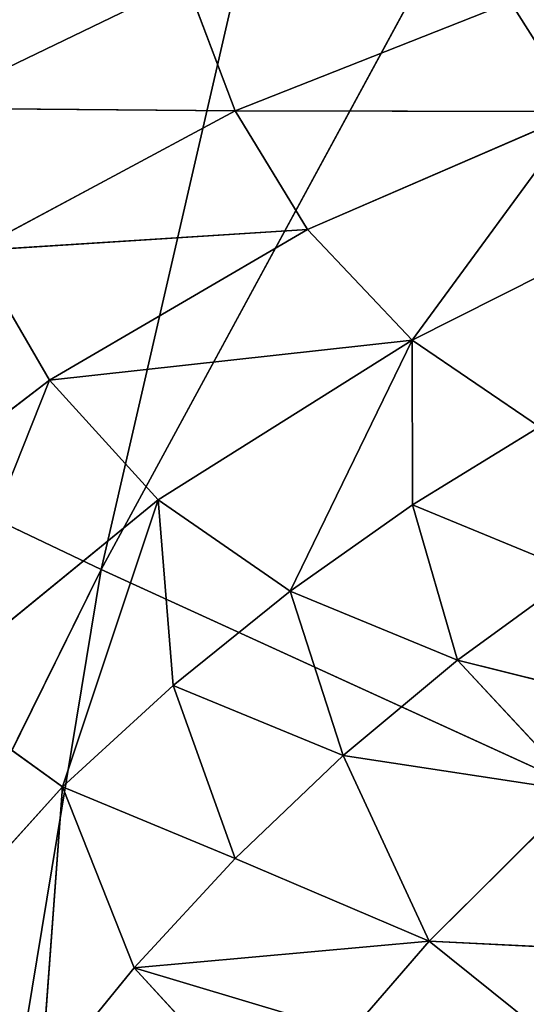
# Model space of a CAD drawing. Extents: x 0 to 605, y 0 to 400.
# Tile 388 of 656: x 29.32 to 30.8, y 286.55 to 289.41. Entities that reach past the tile are written whole.
import ezdxf

# ---------------------------------------------------------------- set-up
doc = ezdxf.new("R2010")
doc.units = 0
doc.header["$LTSCALE"] = 25.4
doc.layers.get('0').update_dxf_attribs({"linetype": 'CONTINUOUS'})

# ---------------------------------------------------------------- blocks, each defined once
blk = doc.blocks.new('ATLANTA610_-_S_STL')
at = {"color": 0}
for p, q in [((29.3058, 109.8724, 110.7263), (30.0727, 109.675, 110.3559)), ((29.3058, 109.8724, 110.7263), (30.0727, 109.675, 110.3559)), ((29.3058, 109.8724, 110.7263), (30.2155, 109.1536, 110.7332)), ((29.3058, 109.8724, 110.7263), (30.2155, 109.1536, 110.7332)), ((30.2155, 109.1536, 110.7332), (30.0727, 109.675, 110.3559)), ((30.2155, 109.1536, 110.7332), (30.0727, 109.675, 110.3559)), ((30.4266, 108.5788, 111.0793), (29.4546, 109.291, 111.1412)), ((29.4546, 109.291, 111.1412), (29.6742, 108.6503, 111.5187)), ((29.4546, 109.291, 111.1412), (29.6742, 108.6503, 111.5187)), ((29.4546, 109.291, 111.1412), (30.2155, 109.1536, 110.7332)), ((29.4546, 109.291, 111.1412), (30.2155, 109.1536, 110.7332)), ((30.4266, 108.5788, 111.0793), (29.4546, 109.291, 111.1412)), ((30.2155, 109.1536, 110.7332), (31.0185, 109.0919, 110.4174)), ((30.2155, 109.1536, 110.7332), (31.0185, 109.0919, 110.4174)), ((30.2155, 109.1536, 110.7332), (31.2205, 108.5783, 110.7359)), ((30.4266, 108.5788, 111.0793), (30.2155, 109.1536, 110.7332)), ((30.4266, 108.5788, 111.0793), (30.2155, 109.1536, 110.7332)), ((30.2155, 109.1536, 110.7332), (31.2205, 108.5783, 110.7359)), ((31.2205, 108.5783, 110.7359), (31.0185, 109.0919, 110.4174)), ((31.2205, 108.5783, 110.7359), (31.0185, 109.0919, 110.4174)), ((28.9881, 108.7916, 112.0416), (29.6742, 108.6503, 111.5187)), ((28.9881, 108.7916, 112.0416), (29.6742, 108.6503, 111.5187)), ((29.3157, 107.9736, 112.4181), (29.6742, 108.6503, 111.5187)), ((29.3157, 107.9736, 112.4181), (29.6742, 108.6503, 111.5187)), ((30.4266, 108.5788, 111.0793), (29.6742, 108.6503, 111.5187)), ((29.6742, 108.6503, 111.5187), (30.7316, 107.9146, 111.402)), ((30.4266, 108.5788, 111.0793), (29.6742, 108.6503, 111.5187)), ((29.9911, 107.9108, 111.8666), (29.6742, 108.6503, 111.5187)), ((29.9911, 107.9108, 111.8666), (29.6742, 108.6503, 111.5187)), ((29.6742, 108.6503, 111.5187), (30.7316, 107.9146, 111.402)), ((30.7316, 107.9146, 111.402), (30.4266, 108.5788, 111.0793)), ((30.4266, 108.5788, 111.0793), (31.2205, 108.5783, 110.7359)), ((30.4266, 108.5788, 111.0793), (31.2205, 108.5783, 110.7359)), ((30.7316, 107.9146, 111.402), (30.4266, 108.5788, 111.0793)), ((30.7316, 107.9146, 111.402), (31.2205, 108.5783, 110.7359)), ((30.7316, 107.9146, 111.402), (31.2205, 108.5783, 110.7359)), ((29.7127, 107.1477, 112.7028), (29.3157, 107.9736, 112.4181)), ((29.7127, 107.1477, 112.7028), (29.3157, 107.9736, 112.4181)), ((29.9911, 107.9108, 111.8666), (29.3157, 107.9736, 112.4181)), ((29.9911, 107.9108, 111.8666), (29.3157, 107.9736, 112.4181)), ((30.7316, 107.9146, 111.402), (31.1188, 107.9413, 111.2067)), ((30.7316, 107.9146, 111.402), (31.1188, 107.9413, 111.2067)), ((29.7127, 107.1477, 112.7028), (29.9911, 107.9108, 111.8666)), ((29.7127, 107.1477, 112.7028), (29.9911, 107.9108, 111.8666)), ((29.9911, 107.9108, 111.8666), (30.7316, 107.9146, 111.402)), ((29.9911, 107.9108, 111.8666), (30.7316, 107.9146, 111.402)), ((30.0349, 107.1475, 112.4078), (29.9911, 107.9108, 111.8666)), ((30.0349, 107.1475, 112.4078), (29.9911, 107.9108, 111.8666)), ((30.3757, 107.1631, 112.1332), (29.9911, 107.9108, 111.8666)), ((30.3757, 107.1631, 112.1332), (29.9911, 107.9108, 111.8666)), ((30.3757, 107.1631, 112.1332), (30.7316, 107.9146, 111.402)), ((30.3757, 107.1631, 112.1332), (30.7316, 107.9146, 111.402)), ((30.7316, 107.9146, 111.402), (30.7327, 107.1945, 111.8813)), ((31.1028, 107.2414, 111.654), (30.7316, 107.9146, 111.402)), ((30.7316, 107.9146, 111.402), (30.7327, 107.1945, 111.8813)), ((31.1028, 107.2414, 111.654), (30.7316, 107.9146, 111.402)), ((30.7327, 107.1945, 111.8813), (31.1028, 107.2414, 111.654)), ((30.7327, 107.1945, 111.8813), (31.1028, 107.2414, 111.654)), ((29.1334, 107.1947, 113.3436), (29.7127, 107.1477, 112.7028)), ((29.1334, 107.1947, 113.3436), (29.7127, 107.1477, 112.7028)), ((30.3757, 107.1631, 112.1332), (30.7327, 107.1945, 111.8813)), ((30.3757, 107.1631, 112.1332), (30.7327, 107.1945, 111.8813)), ((30.7327, 107.1945, 111.8813), (31.213, 106.4224, 112.0793)), ((30.8639, 106.3509, 112.334), (30.7327, 107.1945, 111.8813)), ((30.8639, 106.3509, 112.334), (30.7327, 107.1945, 111.8813)), ((30.7327, 107.1945, 111.8813), (31.213, 106.4224, 112.0793)), ((29.6489, 106.2148, 113.5646), (29.7127, 107.1477, 112.7028)), ((29.6489, 106.2148, 113.5646), (29.7127, 107.1477, 112.7028)), ((29.7127, 107.1477, 112.7028), (30.2154, 106.2525, 112.912)), ((30.0349, 107.1475, 112.4078), (29.7127, 107.1477, 112.7028)), ((30.0349, 107.1475, 112.4078), (29.7127, 107.1477, 112.7028)), ((29.9209, 106.2261, 113.2304), (29.7127, 107.1477, 112.7028)), ((29.9209, 106.2261, 113.2304), (29.7127, 107.1477, 112.7028)), ((29.7127, 107.1477, 112.7028), (30.2154, 106.2525, 112.912)), ((30.0349, 107.1475, 112.4078), (30.3757, 107.1631, 112.1332)), ((30.0349, 107.1475, 112.4078), (30.3757, 107.1631, 112.1332)), ((30.2154, 106.2525, 112.912), (30.0349, 107.1475, 112.4078)), ((30.2154, 106.2525, 112.912), (30.0349, 107.1475, 112.4078)), ((30.5305, 106.2942, 112.6123), (30.0349, 107.1475, 112.4078)), ((30.5305, 106.2942, 112.6123), (30.0349, 107.1475, 112.4078)), ((30.5305, 106.2942, 112.6123), (30.3757, 107.1631, 112.1332)), ((30.5305, 106.2942, 112.6123), (30.3757, 107.1631, 112.1332)), ((30.8639, 106.3509, 112.334), (30.3757, 107.1631, 112.1332)), ((30.8639, 106.3509, 112.334), (30.3757, 107.1631, 112.1332)), ((30.8639, 106.3509, 112.334), (31.213, 106.4224, 112.0793)), ((30.8639, 106.3509, 112.334), (31.213, 106.4224, 112.0793)), ((30.5305, 106.2942, 112.6123), (30.8639, 106.3509, 112.334)), ((30.5305, 106.2942, 112.6123), (30.8639, 106.3509, 112.334)), ((31.2195, 105.3091, 112.7171), (30.8639, 106.3509, 112.334)), ((31.2195, 105.3091, 112.7171), (30.8639, 106.3509, 112.334)), ((31.4861, 105.3937, 112.4894), (30.8639, 106.3509, 112.334)), ((31.4861, 105.3937, 112.4894), (30.8639, 106.3509, 112.334)), ((30.2154, 106.2525, 112.912), (30.5305, 106.2942, 112.6123)), ((30.2154, 106.2525, 112.912), (30.5305, 106.2942, 112.6123)), ((30.7811, 105.1837, 113.153), (30.5305, 106.2942, 112.6123)), ((30.7811, 105.1837, 113.153), (30.5305, 106.2942, 112.6123)), ((31.2195, 105.3091, 112.7171), (30.5305, 106.2942, 112.6123)), ((31.2195, 105.3091, 112.7171), (30.5305, 106.2942, 112.6123)), ((29.9209, 106.2261, 113.2304), (30.2154, 106.2525, 112.912)), ((29.9209, 106.2261, 113.2304), (30.2154, 106.2525, 112.912)), ((30.7811, 105.1837, 113.153), (30.2154, 106.2525, 112.912)), ((30.7811, 105.1837, 113.153), (30.2154, 106.2525, 112.912)), ((29.9209, 106.2261, 113.2304), (29.6489, 106.2148, 113.5646)), ((29.9209, 106.2261, 113.2304), (29.6489, 106.2148, 113.5646)), ((30.7811, 105.1837, 113.153), (29.9209, 106.2261, 113.2304)), ((30.5507, 105.1261, 113.419), (29.9209, 106.2261, 113.2304)), ((30.3417, 105.0798, 113.6874), (29.9209, 106.2261, 113.2304)), ((30.3417, 105.0798, 113.6874), (29.9209, 106.2261, 113.2304)), ((30.5507, 105.1261, 113.419), (29.9209, 106.2261, 113.2304)), ((30.7811, 105.1837, 113.153), (29.9209, 106.2261, 113.2304)), ((31.2195, 105.3091, 112.7171), (30.7811, 105.1837, 113.153)), ((31.2195, 105.3091, 112.7171), (30.7811, 105.1837, 113.153)), ((31.7582, 102.8038, 113.9372), (30.7811, 105.1837, 113.153)), ((30.7811, 105.1837, 113.153), (32.4205, 102.9991, 113.2326)), ((31.7582, 102.8038, 113.9372), (30.7811, 105.1837, 113.153)), ((30.7811, 105.1837, 113.153), (32.4205, 102.9991, 113.2326)), ((28.3405, 50.7569, 111.3629), (29.8252, 43.3736, 112.0698)), ((28.3405, 50.7569, 111.3629), (29.8252, 43.3736, 112.0698)), ((29.8252, 43.3736, 112.0698), (27.186, 43.3781, 117.4062)), ((29.8252, 43.3736, 112.0698), (27.186, 43.3781, 117.4062)), ((32.6646, 43.3696, 106.8343), (29.8252, 43.3736, 112.0698)), ((29.8252, 43.3736, 112.0698), (31.4426, 36.031, 112.8092)), ((32.6646, 43.3696, 106.8343), (29.8252, 43.3736, 112.0698)), ((29.8252, 43.3736, 112.0698), (31.4426, 36.031, 112.8092))]:
    blk.add_line(p, q, dxfattribs=at)
mesh = blk.add_polyface(dxfattribs=at)
corners = [(30.0727, 109.675, 110.3559), (29.2135, 110.454, 110.2283), (29.3058, 109.8724, 110.7263)]
mesh.append_faces([[corners[k] for k in face] for face in [(0, 1, 2)]], dxfattribs={"color": 0})
mesh = blk.add_polyface(dxfattribs=at)
corners = [(30.2155, 109.1536, 110.7332), (30.0727, 109.675, 110.3559), (29.3058, 109.8724, 110.7263)]
mesh.append_faces([[corners[k] for k in face] for face in [(0, 1, 2)]], dxfattribs={"color": 0})
mesh = blk.add_polyface(dxfattribs=at)
corners = [(30.2155, 109.1536, 110.7332), (29.3058, 109.8724, 110.7263), (29.4546, 109.291, 111.1412)]
mesh.append_faces([[corners[k] for k in face] for face in [(0, 1, 2)]], dxfattribs={"color": 0})
mesh = blk.add_polyface(dxfattribs=at)
corners = [(31.0185, 109.0919, 110.4174), (30.0727, 109.675, 110.3559), (30.2155, 109.1536, 110.7332)]
mesh.append_faces([[corners[k] for k in face] for face in [(0, 1, 2)]], dxfattribs={"color": 0})
mesh = blk.add_polyface(dxfattribs=at)
corners = [(29.6742, 108.6503, 111.5187), (29.4546, 109.291, 111.1412), (28.9881, 108.7916, 112.0416)]
mesh.append_faces([[corners[k] for k in face] for face in [(0, 1, 2)]], dxfattribs={"color": 0})
mesh = blk.add_polyface(dxfattribs=at)
corners = [(30.4266, 108.5788, 111.0793), (29.4546, 109.291, 111.1412), (29.6742, 108.6503, 111.5187)]
mesh.append_faces([[corners[k] for k in face] for face in [(0, 1, 2)]], dxfattribs={"color": 0})
mesh = blk.add_polyface(dxfattribs=at)
corners = [(30.4266, 108.5788, 111.0793), (30.2155, 109.1536, 110.7332), (29.4546, 109.291, 111.1412)]
mesh.append_faces([[corners[k] for k in face] for face in [(0, 1, 2)]], dxfattribs={"color": 0})
mesh = blk.add_polyface(dxfattribs=at)
corners = [(31.2205, 108.5783, 110.7359), (31.0185, 109.0919, 110.4174), (30.2155, 109.1536, 110.7332)]
mesh.append_faces([[corners[k] for k in face] for face in [(0, 1, 2)]], dxfattribs={"color": 0})
mesh = blk.add_polyface(dxfattribs=at)
corners = [(31.2205, 108.5783, 110.7359), (30.2155, 109.1536, 110.7332), (30.4266, 108.5788, 111.0793)]
mesh.append_faces([[corners[k] for k in face] for face in [(0, 1, 2)]], dxfattribs={"color": 0})
mesh = blk.add_polyface(dxfattribs=at)
corners = [(31.837, 109.1042, 110.199), (31.0185, 109.0919, 110.4174), (31.2205, 108.5783, 110.7359)]
mesh.append_faces([[corners[k] for k in face] for face in [(0, 1, 2)]], dxfattribs={"color": 0})
mesh = blk.add_polyface(dxfattribs=at)
corners = [(29.6742, 108.6503, 111.5187), (28.9881, 108.7916, 112.0416), (29.3157, 107.9736, 112.4181)]
mesh.append_faces([[corners[k] for k in face] for face in [(0, 1, 2)]], dxfattribs={"color": 0})
mesh = blk.add_polyface(dxfattribs=at)
corners = [(29.9911, 107.9108, 111.8666), (29.6742, 108.6503, 111.5187), (29.3157, 107.9736, 112.4181)]
mesh.append_faces([[corners[k] for k in face] for face in [(0, 1, 2)]], dxfattribs={"color": 0})
mesh = blk.add_polyface(dxfattribs=at)
corners = [(30.7316, 107.9146, 111.402), (30.4266, 108.5788, 111.0793), (29.6742, 108.6503, 111.5187)]
mesh.append_faces([[corners[k] for k in face] for face in [(0, 1, 2)]], dxfattribs={"color": 0})
mesh = blk.add_polyface(dxfattribs=at)
corners = [(30.7316, 107.9146, 111.402), (29.6742, 108.6503, 111.5187), (29.9911, 107.9108, 111.8666)]
mesh.append_faces([[corners[k] for k in face] for face in [(0, 1, 2)]], dxfattribs={"color": 0})
mesh = blk.add_polyface(dxfattribs=at)
corners = [(31.2205, 108.5783, 110.7359), (30.4266, 108.5788, 111.0793), (30.7316, 107.9146, 111.402)]
mesh.append_faces([[corners[k] for k in face] for face in [(0, 1, 2)]], dxfattribs={"color": 0})
mesh = blk.add_polyface(dxfattribs=at)
corners = [(31.2205, 108.5783, 110.7359), (30.7316, 107.9146, 111.402), (31.1188, 107.9413, 111.2067)]
mesh.append_faces([[corners[k] for k in face] for face in [(0, 1, 2)]], dxfattribs={"color": 0})
mesh = blk.add_polyface(dxfattribs=at)
corners = [(29.3157, 107.9736, 112.4181), (29.1334, 107.1947, 113.3436), (29.7127, 107.1477, 112.7028)]
mesh.append_faces([[corners[k] for k in face] for face in [(0, 1, 2)]], dxfattribs={"color": 0})
mesh = blk.add_polyface(dxfattribs=at)
corners = [(29.9911, 107.9108, 111.8666), (29.3157, 107.9736, 112.4181), (29.7127, 107.1477, 112.7028)]
mesh.append_faces([[corners[k] for k in face] for face in [(0, 1, 2)]], dxfattribs={"color": 0})
mesh = blk.add_polyface(dxfattribs=at)
corners = [(31.1188, 107.9413, 111.2067), (30.7316, 107.9146, 111.402), (31.1028, 107.2414, 111.654)]
mesh.append_faces([[corners[k] for k in face] for face in [(0, 1, 2)]], dxfattribs={"color": 0})
mesh = blk.add_polyface(dxfattribs=at)
corners = [(30.0349, 107.1475, 112.4078), (29.9911, 107.9108, 111.8666), (29.7127, 107.1477, 112.7028)]
mesh.append_faces([[corners[k] for k in face] for face in [(0, 1, 2)]], dxfattribs={"color": 0})
mesh = blk.add_polyface(dxfattribs=at)
corners = [(30.7316, 107.9146, 111.402), (29.9911, 107.9108, 111.8666), (30.3757, 107.1631, 112.1332)]
mesh.append_faces([[corners[k] for k in face] for face in [(0, 1, 2)]], dxfattribs={"color": 0})
mesh = blk.add_polyface(dxfattribs=at)
corners = [(30.3757, 107.1631, 112.1332), (29.9911, 107.9108, 111.8666), (30.0349, 107.1475, 112.4078)]
mesh.append_faces([[corners[k] for k in face] for face in [(0, 1, 2)]], dxfattribs={"color": 0})
mesh = blk.add_polyface(dxfattribs=at)
corners = [(30.7327, 107.1945, 111.8813), (30.7316, 107.9146, 111.402), (30.3757, 107.1631, 112.1332)]
mesh.append_faces([[corners[k] for k in face] for face in [(0, 1, 2)]], dxfattribs={"color": 0})
mesh = blk.add_polyface(dxfattribs=at)
corners = [(31.1028, 107.2414, 111.654), (30.7316, 107.9146, 111.402), (30.7327, 107.1945, 111.8813)]
mesh.append_faces([[corners[k] for k in face] for face in [(0, 1, 2)]], dxfattribs={"color": 0})
mesh = blk.add_polyface(dxfattribs=at)
corners = [(31.213, 106.4224, 112.0793), (31.1028, 107.2414, 111.654), (30.7327, 107.1945, 111.8813)]
mesh.append_faces([[corners[k] for k in face] for face in [(0, 1, 2)]], dxfattribs={"color": 0})
mesh = blk.add_polyface(dxfattribs=at)
corners = [(29.1334, 107.1947, 113.3436), (29.6489, 106.2148, 113.5646), (29.7127, 107.1477, 112.7028)]
mesh.append_faces([[corners[k] for k in face] for face in [(0, 1, 2)]], dxfattribs={"color": 0})
mesh = blk.add_polyface(dxfattribs=at)
corners = [(30.8639, 106.3509, 112.334), (30.7327, 107.1945, 111.8813), (30.3757, 107.1631, 112.1332)]
mesh.append_faces([[corners[k] for k in face] for face in [(0, 1, 2)]], dxfattribs={"color": 0})
mesh = blk.add_polyface(dxfattribs=at)
corners = [(31.213, 106.4224, 112.0793), (30.7327, 107.1945, 111.8813), (30.8639, 106.3509, 112.334)]
mesh.append_faces([[corners[k] for k in face] for face in [(0, 1, 2)]], dxfattribs={"color": 0})
mesh = blk.add_polyface(dxfattribs=at)
corners = [(29.7127, 107.1477, 112.7028), (29.6489, 106.2148, 113.5646), (29.9209, 106.2261, 113.2304)]
mesh.append_faces([[corners[k] for k in face] for face in [(0, 1, 2)]], dxfattribs={"color": 0})
mesh = blk.add_polyface(dxfattribs=at)
corners = [(30.2154, 106.2525, 112.912), (30.0349, 107.1475, 112.4078), (29.7127, 107.1477, 112.7028)]
mesh.append_faces([[corners[k] for k in face] for face in [(0, 1, 2)]], dxfattribs={"color": 0})
mesh = blk.add_polyface(dxfattribs=at)
corners = [(29.7127, 107.1477, 112.7028), (29.9209, 106.2261, 113.2304), (30.2154, 106.2525, 112.912)]
mesh.append_faces([[corners[k] for k in face] for face in [(0, 1, 2)]], dxfattribs={"color": 0})
mesh = blk.add_polyface(dxfattribs=at)
corners = [(30.5305, 106.2942, 112.6123), (30.3757, 107.1631, 112.1332), (30.0349, 107.1475, 112.4078)]
mesh.append_faces([[corners[k] for k in face] for face in [(0, 1, 2)]], dxfattribs={"color": 0})
mesh = blk.add_polyface(dxfattribs=at)
corners = [(30.5305, 106.2942, 112.6123), (30.0349, 107.1475, 112.4078), (30.2154, 106.2525, 112.912)]
mesh.append_faces([[corners[k] for k in face] for face in [(0, 1, 2)]], dxfattribs={"color": 0})
mesh = blk.add_polyface(dxfattribs=at)
corners = [(30.8639, 106.3509, 112.334), (30.3757, 107.1631, 112.1332), (30.5305, 106.2942, 112.6123)]
mesh.append_faces([[corners[k] for k in face] for face in [(0, 1, 2)]], dxfattribs={"color": 0})
mesh = blk.add_polyface(dxfattribs=at)
corners = [(31.4861, 105.3937, 112.4894), (31.213, 106.4224, 112.0793), (30.8639, 106.3509, 112.334)]
mesh.append_faces([[corners[k] for k in face] for face in [(0, 1, 2)]], dxfattribs={"color": 0})
mesh = blk.add_polyface(dxfattribs=at)
corners = [(31.2195, 105.3091, 112.7171), (30.8639, 106.3509, 112.334), (30.5305, 106.2942, 112.6123)]
mesh.append_faces([[corners[k] for k in face] for face in [(0, 1, 2)]], dxfattribs={"color": 0})
mesh = blk.add_polyface(dxfattribs=at)
corners = [(31.4861, 105.3937, 112.4894), (30.8639, 106.3509, 112.334), (31.2195, 105.3091, 112.7171)]
mesh.append_faces([[corners[k] for k in face] for face in [(0, 1, 2)]], dxfattribs={"color": 0})
mesh = blk.add_polyface(dxfattribs=at)
corners = [(30.7811, 105.1837, 113.153), (30.5305, 106.2942, 112.6123), (30.2154, 106.2525, 112.912)]
mesh.append_faces([[corners[k] for k in face] for face in [(0, 1, 2)]], dxfattribs={"color": 0})
mesh = blk.add_polyface(dxfattribs=at)
corners = [(31.2195, 105.3091, 112.7171), (30.5305, 106.2942, 112.6123), (30.7811, 105.1837, 113.153)]
mesh.append_faces([[corners[k] for k in face] for face in [(0, 1, 2)]], dxfattribs={"color": 0})
mesh = blk.add_polyface(dxfattribs=at)
corners = [(30.2154, 106.2525, 112.912), (29.9209, 106.2261, 113.2304), (30.7811, 105.1837, 113.153)]
mesh.append_faces([[corners[k] for k in face] for face in [(0, 1, 2)]], dxfattribs={"color": 0})
mesh = blk.add_polyface(dxfattribs=at)
corners = [(29.9209, 106.2261, 113.2304), (29.6489, 106.2148, 113.5646), (30.3417, 105.0798, 113.6874)]
mesh.append_faces([[corners[k] for k in face] for face in [(0, 1, 2)]], dxfattribs={"color": 0})
mesh = blk.add_polyface(dxfattribs=at)
corners = [(30.5507, 105.1261, 113.419), (30.7811, 105.1837, 113.153), (29.9209, 106.2261, 113.2304), (31.7582, 102.8038, 113.9372)]
mesh.append_faces([[corners[k] for k in face] for face in [(0, 1, 2), (1, 0, 3)]], dxfattribs={"vtx0": -1, "color": 0})
mesh = blk.add_polyface(dxfattribs=at)
corners = [(29.9209, 106.2261, 113.2304), (30.3417, 105.0798, 113.6874), (30.5507, 105.1261, 113.419)]
mesh.append_faces([[corners[k] for k in face] for face in [(0, 1, 2)]], dxfattribs={"color": 0})
mesh = blk.add_polyface(dxfattribs=at)
corners = [(32.4205, 102.9991, 113.2326), (31.2195, 105.3091, 112.7171), (30.7811, 105.1837, 113.153)]
mesh.append_faces([[corners[k] for k in face] for face in [(0, 1, 2)]], dxfattribs={"color": 0})
mesh = blk.add_polyface(dxfattribs=at)
corners = [(32.4205, 102.9991, 113.2326), (30.7811, 105.1837, 113.153), (31.7582, 102.8038, 113.9372)]
mesh.append_faces([[corners[k] for k in face] for face in [(0, 1, 2)]], dxfattribs={"color": 0})
mesh = blk.add_polyface(dxfattribs=at)
corners = [(26.9898, 58.1772, 110.689), (28.6925, 65.6273, 104.6673), (29.8834, 58.1737, 105.354), (25.7746, 65.6304, 110.0483)]
mesh.append_faces([[corners[k] for k in face] for face in [(0, 1, 2), (1, 0, 3)]], dxfattribs={"vtx0": -1, "color": 0})
mesh = blk.add_polyface(dxfattribs=at)
corners = [(28.3405, 50.7569, 111.3629), (29.8834, 58.1737, 105.354), (31.2079, 50.7531, 106.0765), (26.9898, 58.1772, 110.689)]
mesh.append_faces([[corners[k] for k in face] for face in [(0, 1, 2), (1, 0, 3)]], dxfattribs={"vtx0": -1, "color": 0})
mesh = blk.add_polyface(dxfattribs=at)
corners = [(27.186, 43.3781, 117.4062), (28.3405, 50.7569, 111.3629), (29.8252, 43.3736, 112.0698), (25.6752, 50.7613, 116.7508)]
mesh.append_faces([[corners[k] for k in face] for face in [(0, 1, 2), (1, 0, 3)]], dxfattribs={"vtx0": -1, "color": 0})
mesh = blk.add_polyface(dxfattribs=at)
corners = [(29.8252, 43.3736, 112.0698), (31.2079, 50.7531, 106.0765), (32.6646, 43.3696, 106.8343), (28.3405, 50.7569, 111.3629)]
mesh.append_faces([[corners[k] for k in face] for face in [(0, 1, 2), (1, 0, 3)]], dxfattribs={"vtx0": -1, "color": 0})
mesh = blk.add_polyface(dxfattribs=at)
corners = [(28.8312, 36.0355, 118.0917), (29.8252, 43.3736, 112.0698), (31.4426, 36.031, 112.8092), (27.186, 43.3781, 117.4062)]
mesh.append_faces([[corners[k] for k in face] for face in [(0, 1, 2), (1, 0, 3)]], dxfattribs={"vtx0": -1, "color": 0})
mesh = blk.add_polyface(dxfattribs=at)
corners = [(31.4426, 36.031, 112.8092), (32.6646, 43.3696, 106.8343), (34.252, 36.0271, 107.6271), (29.8252, 43.3736, 112.0698)]
mesh.append_faces([[corners[k] for k in face] for face in [(0, 1, 2), (1, 0, 3)]], dxfattribs={"vtx0": -1, "color": 0})
mesh = blk.add_polyface(dxfattribs=at)
corners = [(30.6093, 28.7373, 118.8071), (31.4426, 36.031, 112.8092), (33.1911, 28.7332, 113.5808), (28.8312, 36.0355, 118.0917)]
mesh.append_faces([[corners[k] for k in face] for face in [(0, 1, 2), (1, 0, 3)]], dxfattribs={"vtx0": -1, "color": 0})

msp = doc.modelspace()

# ---------------------------------------------------------------- block references
at = {"color": 254, "extrusion": (0, -1, 5.55112e-17)}
msp.add_blockref('ATLANTA610_-_S_STL', (-0.2686, -0.0661, -399.8831), dxfattribs=at)

doc.saveas('drawing.dxf')
